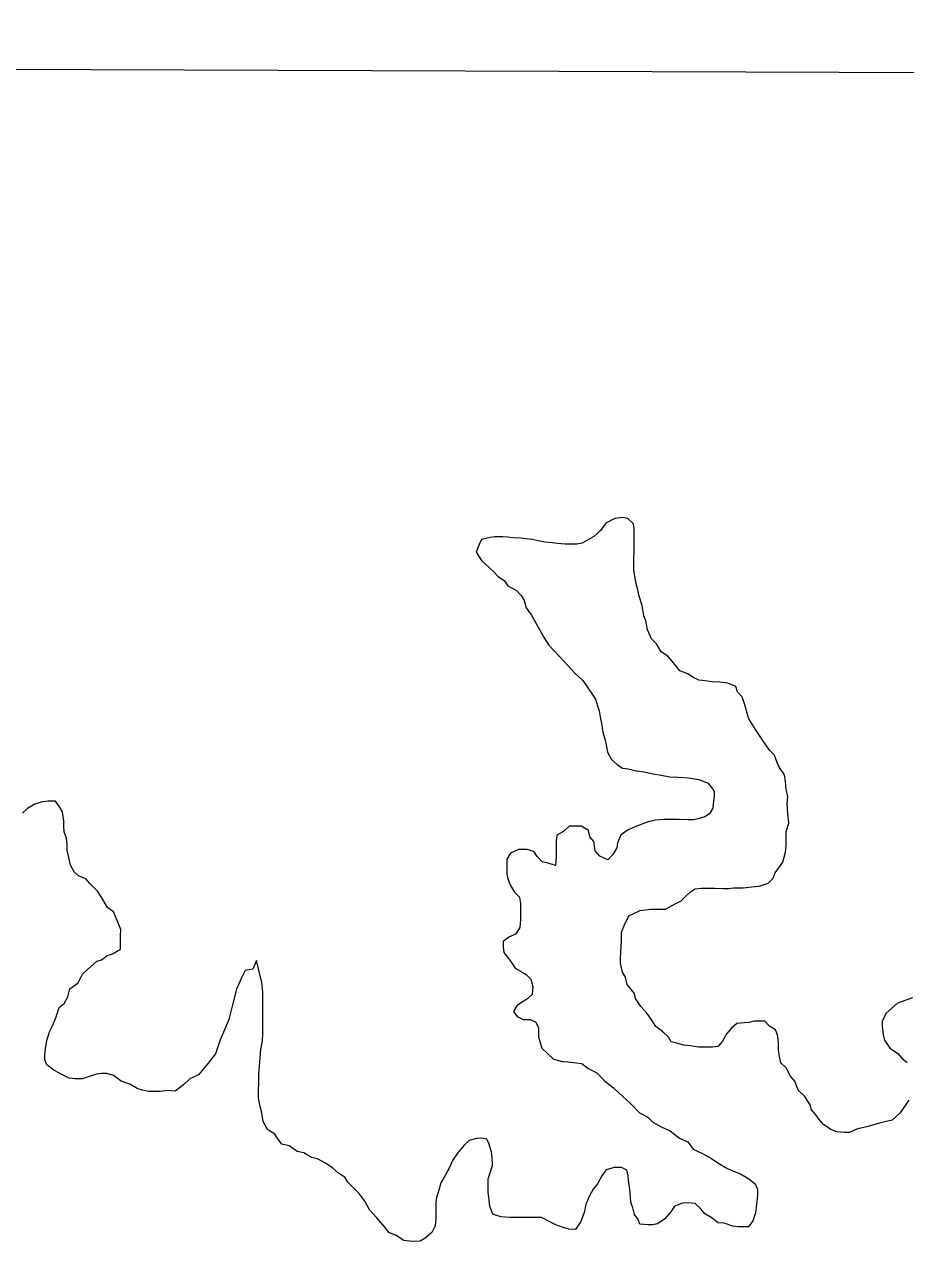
# Model space of a CAD drawing. Extents: x 553962 to 842807, y 8883888 to 9032388.
# Drawn here: x 616519 to 620146, y 8944859 to 8949867 of the extents above; entities that cross this region are included whole.
import ezdxf

# ---------------------------------------------------------------- set-up
doc = ezdxf.new("R2010")
doc.units = 0
doc.header["$LTSCALE"] = 200
doc.layers.add('1', color=7, linetype='Continuous', lineweight=13)
doc.layers.add('25', color=7, linetype='Continuous', lineweight=13)

msp = doc.modelspace()

# ---------------------------------------------------------------- linework, layer by layer
at = {"layer": '1'}
msp.add_line((565315.3, 8949866.8), (791497.7, 8949052.2), dxfattribs=at)
at = {"layer": '25'}
for points in [[(619003.2, 8947833.5), (618981.6, 8947837.8), (618949.1, 8947833.5), (618912.4, 8947814.1), (618890.8, 8947783.8), (618862.7, 8947760.1), (618834.6, 8947742.8), (618815.1, 8947732), (618793.3, 8947728.2), (618763.3, 8947728.4), (618743.3, 8947728.5), (618713.3, 8947731.2), (618690.8, 8947733.8), (618660.8, 8947736.6), (618633.4, 8947741.7), (618610.9, 8947746.9), (618585.9, 8947749.6), (618563.4, 8947752.2), (618530.9, 8947754.9), (618508.4, 8947757.6), (618488.4, 8947757.7), (618455.9, 8947757.9), (618435.9, 8947755.6), (618401.1, 8947748), (618390.6, 8947727.2), (618390.6, 8947727.2)], [(619027.6, 8947621.5), (619027.8, 8947641.5), (619028, 8947671.5), (619028.2, 8947696.6), (619028.4, 8947719.1), (619028.5, 8947741.6), (619028.7, 8947764.2), (619028.9, 8947791.7), (619026.6, 8947811.7), (619003.2, 8947833.5)], [(618390.6, 8947727.2), (618378.1, 8947695.8), (618401.1, 8947660.3), (618449.8, 8947615.3), (618469.7, 8947595.1), (618494.6, 8947577.4), (618509.4, 8947557.3), (618544.3, 8947537), (618564.1, 8947516.9), (618576.5, 8947496.8), (618583.8, 8947466.7), (618606, 8947436.5), (618620.8, 8947408.8), (618640.6, 8947373.7), (618657.8, 8947343.5), (618677.6, 8947313.3), (618718.3, 8947268.2), (618757.5, 8947227.3), (618784.1, 8947197.1), (618817.9, 8947166.9), (618855.4, 8947110.5), (618870.2, 8947090.3), (618877.5, 8947062.8), (618884.9, 8947042.7), (618889.6, 8947010.1), (618894.5, 8946990), (618899.2, 8946954.9), (618909, 8946922.3), (618913.8, 8946902.3), (618918.6, 8946872.2), (618935.9, 8946842.1), (618958.2, 8946821.9), (618980.6, 8946806.7), (619003.1, 8946804.1), (619038.1, 8946796.3), (619070.5, 8946791.1), (619105.5, 8946783.3), (619140.5, 8946778.1), (619175.4, 8946770.4), (619210.4, 8946770.1), (619252.9, 8946767.4), (619295.4, 8946759.6), (619332.8, 8946744.3), (619357.6, 8946711.6), (619357.4, 8946691.6), (619354.7, 8946671.6), (619352, 8946641.5), (619339.3, 8946619.1), (619319.2, 8946606.7), (619296.7, 8946599.3), (619274.1, 8946594.5), (619249.1, 8946594.6), (619214.1, 8946594.9), (619179.1, 8946595.1), (619149.1, 8946595.3), (619116.5, 8946593), (619086.5, 8946585.7), (619053.9, 8946573.4), (619021.3, 8946561.1), (619001.2, 8946551.2), (618973.5, 8946531.4), (618960.8, 8946498.9), (618958.1, 8946478.9), (618940.4, 8946451.5), (618920.2, 8946429.1), (618887.8, 8946444.3), (618868, 8946467), (618863.3, 8946504.6), (618845.9, 8946524.7), (618841.1, 8946549.8), (618811.2, 8946567.5), (618791.2, 8946567.6), (618761.2, 8946567.8), (618738.5, 8946545.4), (618710.9, 8946530.6), (618708.2, 8946508.1), (618708, 8946475.5), (618707.7, 8946443), (618704.9, 8946405.5), (618675, 8946415.7), (618650, 8946420.8), (618630.2, 8946443.5), (618615.3, 8946463.6), (618587.9, 8946471.3), (618552.9, 8946471.6), (618520.2, 8946456.8), (618505.1, 8946431.8), (618504.8, 8946394.3), (618504.6, 8946371.7), (618509.4, 8946351.7), (618519.2, 8946324.1), (618536.5, 8946296.4), (618556.4, 8946276.3), (618561.2, 8946248.7), (618560.9, 8946216.2), (618560.7, 8946183.6), (618557.9, 8946151.1), (618540.2, 8946123.7), (618512.6, 8946111.3), (618490, 8946093.9), (618489.8, 8946071.4)], [(619280.3, 8946310.4), (619305.3, 8946312.8), (619340.3, 8946312.6), (619360.3, 8946312.4), (619395.3, 8946312.2), (619417.8, 8946312), (619437.9, 8946314.4), (619457.9, 8946314.3), (619477.9, 8946314.2), (619512.9, 8946318.9), (619543, 8946321.2), (619580.6, 8946333.5), (619600.7, 8946353.4), (619608.4, 8946375.9), (619627.3, 8946400), (619640.9, 8946420.5), (619651.2, 8946461.4), (619654.6, 8946488.7), (619654.6, 8946512.6), (619654.6, 8946546.7), (619664.8, 8946580.8), (619661.4, 8946618.3), (619658, 8946659.2), (619661.4, 8946689.9), (619654.6, 8946720.6), (619651.2, 8946751.3), (619647.7, 8946778.6), (619627.3, 8946809.3), (619617, 8946829.8), (619606.8, 8946860.4), (619586.3, 8946880.9), (619555.6, 8946925.2), (619555.6, 8946925.2), (619555.6, 8946925.2), (619555.6, 8946925.2), (619528.3, 8946966.2), (619500.7, 8947010), (619493.3, 8947032.6), (619483.6, 8947067.7), (619473.8, 8947100.3), (619454, 8947120.4), (619446.7, 8947143), (619414.2, 8947155.8), (619381.8, 8947161), (619349.3, 8947161.2), (619319.3, 8947166.4), (619294.3, 8947169.1), (619271.9, 8947179.2), (619249.5, 8947194.4), (619217.1, 8947207.1), (619199.7, 8947227.3), (619184.8, 8947247.4), (619167.5, 8947267.5), (619140.1, 8947285.2), (619120.3, 8947317.9), (619100.5, 8947338.1), (619083.3, 8947375.8), (619076.1, 8947413.3), (619068.7, 8947433.4), (619061.5, 8947476), (619049.3, 8947513.7), (619042.1, 8947546.3), (619037.2, 8947566.3), (619032.3, 8947586.4), (619027.6, 8947621.5)], [(617473.8, 8946015), (617459.3, 8945979.9), (617427.3, 8945973.5), (617411.3, 8945941.5), (617392.1, 8945896.7), (617392.1, 8945896.7), (617379.3, 8945848.8), (617379.3, 8945848.8), (617379.3, 8945848.8), (617360.1, 8945772), (617360.1, 8945772), (617347.3, 8945740.1), (617325, 8945688.9), (617305.8, 8945631.4), (617270.6, 8945586.6), (617235.4, 8945545), (617200.2, 8945529), (617174.6, 8945503.5), (617139.4, 8945477.9), (617108, 8945480.5), (617078, 8945475.7), (617058, 8945475.8), (617030.4, 8945476), (617005.5, 8945481.2), (616983, 8945488.9), (616953.1, 8945506.6), (616918.2, 8945519.3), (616885.9, 8945542.1), (616858.4, 8945549.8), (616838.4, 8945549.9), (616815.9, 8945547.6), (616785.8, 8945537.7), (616758.2, 8945527.9), (616728.2, 8945528.1), (616703.2, 8945530.8), (616673.3, 8945546), (616640.9, 8945563.7), (616611.1, 8945586.5), (616603.8, 8945606.5), (616603.9, 8945626.6), (616606.6, 8945651.6), (616611.9, 8945686.6), (616622.1, 8945721.6), (616634.8, 8945746.5), (616650.1, 8945784), (616662.9, 8945821.4), (616683.1, 8945838.8), (616698.3, 8945866.3), (616706, 8945898.8), (616741.2, 8945923.6), (616759, 8945958.5), (616779.2, 8945978.4), (616816.9, 8946013.2), (616837, 8946018.1), (616859.6, 8946035.4), (616882.2, 8946042.8), (616914.8, 8946062.6), (616915.1, 8946095.2), (616915.2, 8946115.2), (616915.5, 8946142.7), (616900.7, 8946180.4), (616886, 8946215.5), (616861.1, 8946233.2), (616841.4, 8946265.9), (616821.6, 8946298.6), (616789.3, 8946331.3), (616772, 8946351.5), (616742.1, 8946364.2), (616724.1, 8946380.6), (616709.6, 8946407.2), (616702.3, 8946438.7), (616695, 8946467.7), (616695, 8946494.4), (616692.6, 8946518.6), (616682.9, 8946545.2), (616681.1, 8946569.9), (616681.3, 8946589.9), (616676.5, 8946627.5), (616664.2, 8946647.6), (616646.9, 8946670.2), (616616.8, 8946670.4), (616594.3, 8946668.1), (616561.7, 8946658.3), (616531.6, 8946641), (616511.4, 8946621.1)], [(619373, 8945661.4), (619350.5, 8945659.1), (619318, 8945659.3), (619293, 8945659.4), (619260.5, 8945664.7), (619233, 8945667.3), (619203.1, 8945675.1), (619180.6, 8945680.2), (619170.7, 8945700.3), (619145.9, 8945723), (619118.5, 8945743.2), (619096.3, 8945778.4), (619081.4, 8945798.5), (619056.6, 8945826.2), (619034.4, 8945858.9), (619029.5, 8945879), (618999.8, 8945916.7), (618992.5, 8945946.8), (618980.2, 8945966.9), (618973, 8946004.5), (618973.1, 8946024.6), (618973.3, 8946047.1), (618976.2, 8946097.2), (618976.4, 8946132.2), (618989.2, 8946162.2), (619007, 8946199.6), (619053.5, 8946221.1), (619053.5, 8946221.1), (619096.8, 8946226.7), (619124.7, 8946226.3), (619124.7, 8946226.3), (619157.2, 8946226.1), (619197.8, 8946248.8), (619222.7, 8946261.1), (619240, 8946278.2), (619260.2, 8946298.1), (619280.3, 8946310.4)], [(618489.8, 8946071.4), (618492.1, 8946048.9), (618516.9, 8946016.2), (618539.2, 8945983.5), (618561.6, 8945970.8), (618584, 8945958.1), (618603.8, 8945938), (618611.1, 8945907.9), (618608.4, 8945875.4), (618585.7, 8945855.5), (618565.6, 8945843.1), (618545.5, 8945828.2), (618532.8, 8945805.8), (618547.7, 8945785.6), (618572.6, 8945772.9), (618600.1, 8945772.8), (618622.5, 8945762.6), (618634.8, 8945740), (618634.7, 8945720), (618634.5, 8945699.9), (618641.9, 8945677.4), (618649.2, 8945654.8), (618671.5, 8945632.1), (618696.4, 8945609.4), (618733.8, 8945599.1), (618756.3, 8945599), (618791.3, 8945593.8), (618813.8, 8945591.1), (618837.5, 8945572.6), (618874.6, 8945552.8), (618906.7, 8945520.7), (618943.8, 8945491), (618966.1, 8945471.2), (619013.1, 8945426.7), (619050.6, 8945388.2), (619085.5, 8945370.4), (619105.4, 8945350.2), (619142.7, 8945330), (619177.6, 8945314.7), (619214.9, 8945284.4), (619249.8, 8945269.2), (619272.1, 8945239), (619309.5, 8945221.2), (619346.8, 8945200.9), (619369.2, 8945185.8), (619404.1, 8945163), (619434, 8945150.3), (619466.4, 8945137.6), (619501.3, 8945117.3), (619526.1, 8945097.1), (619536, 8945074.5), (619535.8, 8945049.5), (619533.1, 8945022), (619530.4, 8944999.4), (619527.7, 8944976.9), (619517.5, 8944944.5), (619499.8, 8944919.5), (619477.3, 8944919.7), (619457.3, 8944919.8), (619434.8, 8944922.5), (619399.8, 8944935.2), (619374.8, 8944935.4), (619345, 8944958.1), (619320.1, 8944973.3), (619302.8, 8944993.4), (619280.4, 8945016.1), (619247.9, 8945018.8), (619227.9, 8945016.5), (619195.3, 8945004.2), (619180.1, 8944981.7), (619154.9, 8944951.9), (619124.7, 8944932), (619104.7, 8944927.2), (619084.7, 8944927.3), (619052.2, 8944930), (619044.8, 8944950.1), (619030, 8944970.2), (619022.7, 8944997.8), (619015.3, 8945020.4), (619013, 8945042.9), (619010.7, 8945073), (619006, 8945110.6), (619003.7, 8945130.6), (618998.8, 8945153.2), (618976.4, 8945163.3), (618946.4, 8945163.5), (618913.8, 8945153.7), (618896.1, 8945128.8), (618878.3, 8945096.4), (618860.7, 8945074), (618842.9, 8945044.1), (618830.2, 8945011.6), (618822.4, 8944979.1), (618809.6, 8944941.6), (618786.9, 8944909.2), (618759.4, 8944909.4), (618736.9, 8944917.1), (618707, 8944927.3), (618682.1, 8944940), (618647.2, 8944957.7), (618609.7, 8944958)], [(618609.7, 8944958), (618579.7, 8944958.2), (618547.2, 8944958.4), (618517.1, 8944958.6), (618479.7, 8944961.3), (618447.2, 8944971.6), (618435, 8945004.2), (618430.2, 8945041.8), (618427.9, 8945061.8), (618428.1, 8945094.4), (618428.3, 8945116.9), (618436, 8945141.9), (618446.2, 8945171.8), (618444, 8945206.9), (618441.7, 8945227), (618431.9, 8945259.6), (618422, 8945279.7), (618399.6, 8945284.8), (618379.6, 8945282.4), (618349.5, 8945275.1), (618329.3, 8945255.2), (618301.6, 8945222.9), (618281.3, 8945193), (618268.6, 8945163), (618250.8, 8945130.6), (618233.1, 8945100.7), (618225.4, 8945070.7), (618215.1, 8945040.7), (618212.5, 8945020.7), (618212.3, 8944993.1), (618212, 8944953.1), (618209.2, 8944923.1), (618196.5, 8944895.6), (618168.8, 8944873.3), (618148.7, 8944860.9), (618116.2, 8944858.6), (618081.2, 8944863.8), (618048.9, 8944884.1), (618019, 8944896.8), (618004.1, 8944916.9), (617986.8, 8944937.1), (617969.4, 8944957.2), (617939.6, 8944989.9), (617919.9, 8945025.1), (617895.1, 8945057.8), (617875.3, 8945078), (617850.5, 8945103.2), (617838.1, 8945123.3), (617813.2, 8945138.5), (617788.4, 8945161.2), (617758.5, 8945181.4), (617726.1, 8945199.2), (617701.2, 8945204.3), (617668.8, 8945224.6), (617641.3, 8945229.8), (617609, 8945252.5), (617579, 8945260.2), (617564.2, 8945280.3), (617549.3, 8945300.5), (617519.5, 8945320.7), (617502.2, 8945353.3), (617495, 8945395.9), (617487.7, 8945418.5), (617482.9, 8945451.1), (617483.1, 8945476.1), (617483.4, 8945513.7), (617483.7, 8945548.7), (617486.4, 8945581.3), (617489.2, 8945613.8), (617491.9, 8945648.8), (617499.7, 8945683.8), (617500, 8945716.4), (617500.1, 8945736.4), (617500.3, 8945756.4), (617500.4, 8945776.4), (617500.6, 8945796.5), (617500.8, 8945829), (617501.1, 8945866.6), (617501.2, 8945886.6), (617496.6, 8945926.7), (617489.2, 8945951.8), (617473.8, 8946015)], [(620174.7, 8945861.4), (620112, 8945839.3), (620064.2, 8945797.1), (620049, 8945764.6), (620048.8, 8945744.6), (620053.5, 8945709.5), (620058.4, 8945686.9), (620080.6, 8945654.2), (620113, 8945634), (620130.3, 8945613.8), (620152.7, 8945596.2)], [(620159, 8945440.9), (620143.9, 8945418.5), (620123.6, 8945388.6), (620090.9, 8945358.8), (620060.8, 8945351.4), (620038.3, 8945346.6), (619995.7, 8945334.3), (619968.1, 8945327), (619948, 8945322.1), (619915.4, 8945307.3), (619895.4, 8945307.5), (619862.9, 8945310.2), (619838, 8945320.4), (619808.1, 8945340.6), (619790.8, 8945360.7), (619775.9, 8945380.9), (619758.6, 8945401), (619753.7, 8945421.1), (619731.5, 8945456.3), (619704.1, 8945481.5), (619689.4, 8945519.1), (619672.1, 8945539.3), (619654.8, 8945574.4), (619632.5, 8945594.6), (619625.2, 8945627.2), (619622.9, 8945647.2), (619623.1, 8945677.3), (619618.3, 8945709.9), (619611, 8945729.9), (619586.1, 8945745.1), (619566.2, 8945765.3), (619541.2, 8945765.5), (619521.2, 8945765.6), (619501.2, 8945760.7), (619481.2, 8945758.3), (619451.1, 8945756), (619429.6, 8945736.9), (619409.7, 8945714.6), (619391.8, 8945683.3), (619373, 8945661.4)]]:
    msp.add_lwpolyline(points, dxfattribs=at)

doc.saveas('drawing.dxf')
